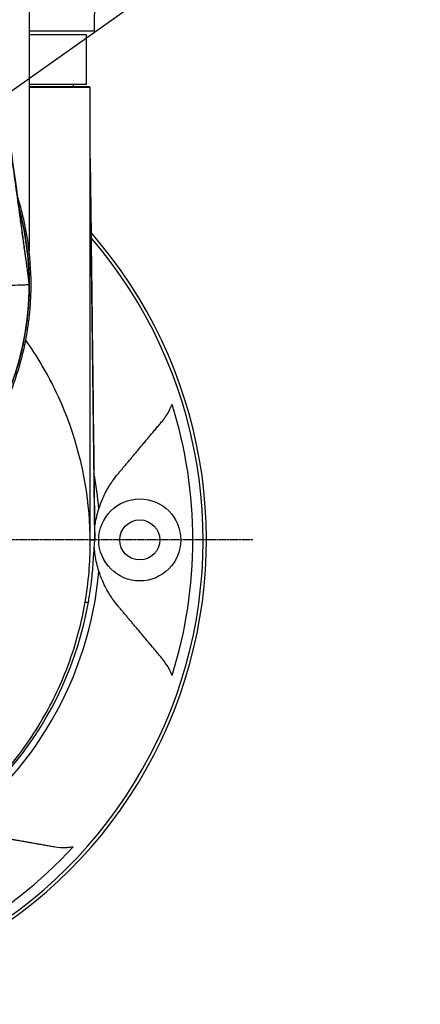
# Model space of a CAD drawing. Header units: millimetres. Extents: x 0 to 7374, y 0 to 4200.
# Tile 525 of 656: x 2110 to 2215, y 3477 to 3736. Entities that reach past the tile are written whole.
import ezdxf

# ---------------------------------------------------------------- set-up
doc = ezdxf.new("R2010")
doc.units = ezdxf.units.MM
doc.header["$LTSCALE"] = 0.2
doc.linetypes.add('CENTER2', pattern=[1.125, 0.75, -0.125, 0.125, -0.125])
doc.layers.add('02_Center Line', color=1, linetype='CENTER2')
doc.styles.add('Rainbow-4.0 Style', font='malgunsl.ttf')
doc.dimstyles.new('Rainbow-4.0 Style', dxfattribs={"dimtxt": 3.5, "dimasz": 2.5, "dimexe": 1, "dimexo": 1, "dimgap": 1, "dimtad": 1, "dimdsep": 46, "dimtxsty": 'Rainbow-4.0 Style', "dimcen": 0, "dimclrd": 251, "dimclre": 251, "dimclrt": 7, "dimazin": 3, "dimtp": 0.1, "dimtm": 0.1, "dimtfac": 0.61, "dimtmove": 0, "dimatfit": 3, "dimfxl": 1, "dimlwd": -1, "dimlwe": -1, "dimarcsym": 1})

# ---------------------------------------------------------------- blocks, each defined once
blk = doc.blocks.new('A$C9c4d0392')
for p, q in [((93.19, 87.38), (93.01, 66.5)), ((76, 81.7), (76, 8.73)), ((93.01, 66.5), (76, 66.5)), ((91, 65.5), (76, 65.5)), ((91, 52.5), (91, 65.5)), ((91, 52.5), (76, 52.5)), ((76, 52), (91.7, 52)), ((92, 51.7), (76, 51.7)), ((87.5, 52.5), (87.5, 52)), ((91.7, 52), (92, 51.7)), ((92, 33.38), (92, 51.7)), ((92, -66.23), (92, 33.38)), ((92.24, 13), (92, 32.71)), ((73.59, 18.14), (73.59, 18.14)), ((93.19, -66.78), (92.24, 13)), ((76, 0.28), (76, 0)), ((92.14, -67), (92.28, -67)), ((93.19, -67), (93.2, -67)), ((90.67, -83.35), (91.34, -83.35)), ((91.34, -83.35), (91.53, -83.35))]:
    blk.add_line(p, q)
for radius in [10.75, 5.25]:
    blk.add_circle((105, -67), radius)
for centre, radius, start, end in [((0, 0), 76, 0.2128, 15.1688), ((0, -67), 122.5, 275.9248, 41.1567), ((0, 0), 75.5, 11.07196114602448, 11.07197317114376), ((0, -67), 121.63, 275.9696, 40.6729), ((0, 0), 75.5, 4.5288, 4.5291), ((0, 0), 75.5, 3.383, 3.3839), ((0, 0), 76, 337.9257, 0.0003), ((0, 0), 75.5, 359.9877623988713, 359.9878407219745), ((0, -67), 118.93, 342.5948, 17.4052), ((0, -67), 94.62, 4.9489, 10.6356), ((0, -67), 94.62, 304.9489, 355.0511), ((0, -67), 92.98, 292.4785, 349.8719), ((0, -67), 118.93, 299.0876, 317.4052)]:
    blk.add_arc(centre, radius, start, end)
for centre, major_axis, ratio, start_param, end_param in [((92, 33.41), (0, 0.994), 0.000684, 4.364768, 4.685268), ((92.01, 33.41), (0, -0.993), 0.011947, 5.059991, 5.221934), ((92.01, 33.41), (0, -0.994), 0.011948, 5.221862, 5.486292), ((92.01, 33.41), (0, -0.994), 0.011948, 5.486292, 5.497787), ((93.2, -66.08), (0.001, -0.994), 0.011388, 5.497817, 5.775951), ((93.19, -66.08), (0.002, -0.994), 0.009557, 0.377901, 0.507224)]:
    blk.add_ellipse(centre, major_axis=major_axis, ratio=ratio, start_param=start_param, end_param=end_param)
for points, knots in [([(56.01, 141.89), (58.69, 131.34), (59.69, 120.77), (62.69, 98.27), (64.29, 86.25), (68.44, 55.46), (71, 36.83), (73.59, 18.14)], [0, 0, 0, 0, 6.388222, 6.388222, 13.734023, 13.734023, 25.271926, 25.271926, 25.271926, 25.271926]), ([(56.06, 141.63), (56.24, 140.94), (56.4, 140.26), (56.69, 139.02), (56.82, 138.47), (57.1, 137.21), (57.26, 136.49), (57.47, 135.46), (57.53, 135.14), (57.7, 134.31), (57.8, 133.8), (57.93, 133.06), (57.97, 132.84), (58.09, 132.13), (58.18, 131.63), (58.34, 130.65), (58.42, 130.15), (58.54, 129.32), (58.59, 128.99), (58.66, 128.47), (58.69, 128.28), (58.76, 127.71), (58.81, 127.33), (58.92, 126.54), (58.97, 126.13), (59.09, 125.19), (59.16, 124.67), (59.25, 123.98), (59.27, 123.82), (59.46, 122.39), (59.63, 121.11), (59.97, 118.56), (60.14, 117.28), (60.34, 115.73), (60.38, 115.45), (60.57, 114), (60.73, 112.84), (61.09, 110.09), (61.3, 108.5), (61.54, 106.67), (61.58, 106.42), (61.62, 106.08), (61.63, 105.98), (63.22, 94.05), (64.79, 82.22), (66.38, 70.38), (66.38, 70.33), (67.25, 63.87), (68.11, 57.47), (69.69, 45.78), (70.41, 40.49), (71.16, 35.01), (71.19, 34.83), (71.6, 31.8), (71.99, 28.97), (72.76, 23.31), (73.15, 20.48), (73.58, 17.39), (73.61, 17.14), (73.85, 15.39), (74.05, 13.91), (74.42, 11.24), (74.58, 10.06), (74.77, 8.72), (74.8, 8.55), (74.84, 8.27), (74.85, 8.16), (74.87, 8.04), (74.87, 8.03), (74.98, 7.29), (75.08, 6.55), (75.24, 5.43), (75.29, 5.06), (75.37, 4.46), (75.4, 4.24), (75.44, 3.91), (75.46, 3.8), (75.48, 3.64), (75.48, 3.59), (75.53, 3.25), (75.57, 2.96), (75.64, 2.42), (75.67, 2.19), (75.71, 1.83), (75.73, 1.71), (75.81, 1.06), (75.87, 0.53), (75.94, 0)], [0.0000219, 0.0000219, 0.0000219, 0.0000219, 0.0143648, 0.0143648, 0.0258684, 0.0258684, 0.0406589, 0.0406589, 0.047259, 0.047259, 0.0578453, 0.0578453, 0.0625, 0.0625, 0.0726691, 0.0726691, 0.0829358, 0.0829358, 0.089848, 0.089848, 0.09375, 0.09375, 0.1016569, 0.1016569, 0.1104, 0.1104, 0.1215712, 0.1215712, 0.125, 0.125, 0.1519265, 0.1519265, 0.1788769, 0.1788769, 0.1847965, 0.1847965, 0.2093976, 0.2093976, 0.2427531, 0.2427531, 0.2480484, 0.2480484, 0.25, 0.25, 0.5, 0.5, 0.5010438, 0.5010438, 0.6370477, 0.6370477, 0.75, 0.75, 0.7540344, 0.7540344, 0.8146001, 0.8146001, 0.875, 0.875, 0.8805283, 0.8805283, 0.9121546, 0.9121546, 0.9375, 0.9375, 0.9411874, 0.9411874, 0.943574, 0.943574, 0.9437628, 0.9437628, 0.9595799, 0.9595799, 0.9674885, 0.9674885, 0.9721494, 0.9721494, 0.9744225, 0.9744225, 0.9753971, 0.9753971, 0.9815478, 0.9815478, 0.9864827, 0.9864827, 0.9889512, 0.9889512, 1, 1, 1, 1]), ([(92, 32.72), (92.28, 9.27), (92.56, -14.18), (92.96, -47.03), (93.07, -56.46), (93.19, -65.88)], [0, 0, 0, 0, 10.000001, 10.000001, 14.02372, 14.02372, 14.02372, 14.02372]), ([(0, -76.5), (2.26, -76.5), (4.52, -76.4), (9.01, -76), (11.24, -75.7), (17.84, -74.52), (22.15, -73.36), (34.66, -68.77), (42.37, -64.3), (49.6, -58.25), (50.03, -57.87), (54.21, -54.21), (57.62, -50.56), (62.16, -44.65), (63.57, -42.63), (65.7, -39.21), (66.49, -37.87), (68.36, -34.43), (69.38, -32.31), (70.55, -29.58), (70.79, -29.02), (71.13, -28.16), (71.24, -27.88), (71.58, -27.01), (71.79, -26.43), (73.64, -21.28), (74.84, -16.57), (75.78, -10.57), (75.93, -9.36), (76.33, -5.68), (76.47, -3.2), (76.5, -0.47), (76.5, -0.23), (76.5, 3.89), (76.2, 7.76), (75.52, 12.2), (75.42, 12.81), (75.09, 14.67), (74.84, 15.9), (74.28, 18.34), (73.97, 19.54), (73.4, 21.56), (73.15, 22.39), (72.89, 23.22)], [0.000001, 0.000001, 0.000001, 0.000001, 0.678831, 0.678831, 1.351633, 1.351633, 2.690292, 2.690292, 5.345384, 5.345384, 5.517362, 5.517362, 7.012468, 7.012468, 7.752115, 7.752115, 8.219695, 8.219695, 8.926086, 8.926086, 9.10911, 9.10911, 9.201929, 9.201929, 9.388189, 9.388189, 10.843029, 10.843029, 11.209542, 11.209542, 11.955325, 11.955325, 12.028351, 12.028351, 13.192057, 13.192057, 13.378122, 13.378122, 13.757014, 13.757014, 14.128266, 14.128266, 14.389046, 14.389046, 14.389046, 14.389046]), ([(73.58, 18.22), (73.58, 18.22), (73.58, 18.22), (73.58, 18.22), (73.59, 18.19), (73.61, 18.06), (73.62, 17.94), (73.62, 17.94), (73.62, 17.94), (73.62, 17.94)], [0.0605953, 0.0605953, 0.0605953, 0.0605953, 0.0646354, 0.0646354, 0.1440346, 0.1440346, 0.3299724, 0.3299724, 0.3475752, 0.3475752, 0.3475752, 0.3475752]), ([(76, 0.28), (75.96, 0.59), (75.92, 0.89), (75.84, 1.58), (75.79, 1.97), (75.68, 2.84), (75.61, 3.32), (75.54, 3.88), (75.53, 3.95), (75.49, 4.3), (75.45, 4.57), (75.36, 5.22), (75.31, 5.6), (75.22, 6.31), (75.17, 6.64), (75.12, 7.02), (75.11, 7.07), (75.07, 7.39), (75.03, 7.65), (74.96, 8.16), (74.93, 8.4), (74.86, 8.89), (74.83, 9.14), (74.71, 9.97), (74.63, 10.56), (74.47, 11.71), (74.4, 12.27), (74.3, 12.96), (74.29, 13.09), (74.19, 13.8), (74.11, 14.38), (73.95, 15.53), (73.88, 16.1), (73.74, 17.06), (73.69, 17.45), (73.62, 17.94), (73.61, 18.04), (73.59, 18.14)], [0.0000015, 0.0000015, 0.0000015, 0.0000015, 0.0062799, 0.0062799, 0.0142877, 0.0142877, 0.0241803, 0.0241803, 0.0256928, 0.0256928, 0.03125, 0.03125, 0.0390625, 0.0390625, 0.0457983, 0.0457983, 0.046875, 0.046875, 0.0523366, 0.0523366, 0.057336, 0.057336, 0.0625, 0.0625, 0.0747385, 0.0747385, 0.0863043, 0.0863043, 0.088919, 0.088919, 0.1008534, 0.1008534, 0.1125322, 0.1125322, 0.1205194, 0.1205194, 0.1225587, 0.1225587, 0.1225587, 0.1225587]), ([(58.24, -0.6), (59.47, -0.57), (60.77, -0.53), (63.02, -0.46), (63.93, -0.43), (65.28, -0.38), (65.69, -0.37), (66.46, -0.34), (66.82, -0.33), (67.22, -0.31), (67.24, -0.31), (68.88, -0.25), (70.29, -0.2), (72.68, -0.11), (73.68, -0.08), (75.08, -0.03), (75.57, -0.01), (75.94, 0)], [0.0000099, 0.0000099, 0.0000099, 0.0000099, 0.2280917, 0.2280917, 0.375, 0.375, 0.4375, 0.4375, 0.4921875, 0.4921875, 0.4960937, 0.4960937, 0.6777164, 0.6777164, 0.8591335, 0.8591335, 1, 1, 1, 1]), ([(76, 0), (76, -0.02), (76, -0.13), (76, -0.39), (76, -0.49), (76, -0.78), (75.99, -0.98), (75.98, -1.56), (75.98, -1.95), (75.94, -3.12), (75.9, -3.9), (75.76, -6.24), (75.62, -7.8), (75.3, -10.38), (75.15, -11.41), (74.75, -13.81), (74.48, -15.17), (73.78, -18.33), (73.31, -20.12), (71.7, -25.47), (70.36, -28.96), (68.38, -33.19), (67.96, -34.03), (66.89, -36.1), (66.22, -37.33), (64.8, -39.74), (64.06, -40.92), (63.28, -42.09)], [0.000014, 0.000014, 0.000014, 0.000014, 0.0049429, 0.0049429, 0.0079722, 0.0079722, 0.0140315, 0.0140315, 0.0261519, 0.0261519, 0.0503988, 0.0503988, 0.0989046, 0.0989046, 0.1312369, 0.1312369, 0.1743442, 0.1743442, 0.2318244, 0.2318244, 0.347787, 0.347787, 0.3767682, 0.3767682, 0.4202435, 0.4202435, 0.4636391, 0.4636391, 0.4636391, 0.4636391]), ([(75.94, 0), (75.95, 0.03), (75.96, 0.07), (75.96, 0.1), (75.97, 0.13), (75.98, 0.16), (75.98, 0.19), (75.99, 0.22), (76, 0.25), (76, 0.28)], [0, 0, 0, 0, 0.3448292, 0.3448292, 0.3448292, 0.6871713, 0.6871713, 0.6871713, 0.9993107, 0.9993107, 0.9993107, 0.9993107]), ([(60.01, -137.46), (63.78, -134.22), (67.19, -130.76), (74, -122.71), (77.22, -118.05), (82.69, -108.44), (84.94, -103.5), (88.5, -93.46), (89.82, -88.36), (91.58, -78.08), (92.01, -72.9), (92.01, -57.37), (90.28, -47.01), (85.83, -34.45), (84.82, -31.96), (82.57, -27.03), (81.33, -24.6), (78.59, -19.79), (77.1, -17.43), (75.36, -14.92), (75.23, -14.74), (75.1, -14.56)], [0.1993028, 0.1993028, 0.1993028, 0.1993028, 0.25, 0.25, 0.3125, 0.3125, 0.375, 0.375, 0.4375, 0.4375, 0.5, 0.5, 0.625, 0.625, 0.65625, 0.65625, 0.6875, 0.6875, 0.71875, 0.71875, 0.721188, 0.721188, 0.721188, 0.721188]), ([(110.93, -35.8), (111.65, -34.95), (112.3, -33.98), (113.07, -32.46), (113.28, -31.96), (113.49, -31.42)], [2.464751, 2.464751, 2.464751, 2.464751, 3.257717, 3.257717, 3.580133, 3.580133, 3.580133, 3.580133]), ([(94.26, -58.84), (94.84, -57.02), (95.54, -55.49), (96.77, -53.19), (97.39, -52.2), (98.45, -50.72), (98.88, -50.17), (99.32, -49.64)], [10.780701, 10.780701, 10.780701, 10.780701, 11.566294, 11.566294, 12.281263, 12.281263, 12.742484, 12.742484, 12.742484, 12.742484]), ([(93.17, -64.02), (93.22, -63.54), (93.28, -63.08), (93.55, -61.44), (93.85, -60.15), (94.26, -58.84)], [10.206305, 10.206305, 10.206305, 10.206305, 10.548451, 10.548451, 11.509811, 11.509811, 11.509811, 11.509811]), ([(91.99, -67), (92.02, -67), (92.02, -67), (92.03, -67), (92.04, -67), (92.06, -67), (92.06, -67), (92.06, -67)], [0, 0, 0, 0, 0.060668, 0.060668, 0.926397, 0.926397, 1, 1, 1, 1]), ([(92.06, -67), (92.09, -67), (92.11, -67), (92.14, -67), (92.14, -67)], [0, 0, 0, 0, 0.9683094, 1, 1, 1, 1]), ([(92.43, -67.01), (92.41, -67.02), (92.39, -67.02), (92.37, -67.01), (92.36, -67.01), (92.34, -67.01), (92.33, -67.01), (92.31, -67), (92.3, -67), (92.29, -67), (92.28, -67), (92.28, -67)], [-1.132833, -1.132833, -1.132833, -1.132833, -0.723371, -0.723371, -0.581964, -0.581964, -0.268064, -0.268064, -0.018765, -0.018765, -0.000006, -0.000006, -0.000006, -0.000006]), ([(92.43, -67.01), (92.46, -67.01), (92.51, -67), (92.61, -66.99), (92.66, -66.99), (92.8, -66.99), (92.92, -67), (93.19, -67)], [0.001007, 0.001007, 0.001007, 0.001007, 0.817314, 0.817314, 1.608071, 1.608071, 3.768167, 3.768167, 3.768167, 3.768167]), ([(92.93, -70.7), (92.95, -70.45), (92.97, -70.29), (93.03, -69.51), (93.07, -69), (93.14, -67.95), (93.17, -67.49), (93.19, -67.01)], [0.000001, 0.000001, 0.000001, 0.000001, 0.441286, 0.441286, 0.761719, 0.761719, 1.030086, 1.030086, 1.030086, 1.030086]), ([(93.19, -65.88), (93.19, -65.89), (93.19, -65.91), (93.19, -65.92), (93.19, -66.26), (93.19, -66.6), (93.19, -66.94), (93.19, -66.94), (93.19, -66.94), (93.19, -66.94)], [0.3358619, 0.3358619, 0.3358619, 0.3358619, 0.361201, 0.361201, 0.361201, 0.9973427, 0.9973427, 0.9973427, 0.9995282, 0.9995282, 0.9995282, 0.9995282]), ([(94.26, -75.16), (94.05, -74.48), (93.87, -73.83), (93.34, -71.6), (93.18, -70.3), (93.08, -69.08), (93.07, -69.01), (93.07, -68.95)], [7.798841, 7.798841, 7.798841, 7.798841, 8.141814, 8.141814, 9.027519, 9.027519, 9.077651, 9.077651, 9.077651, 9.077651]), ([(91.53, -83.35), (91.73, -82.19), (91.91, -81.16), (92.24, -78.74), (92.3, -78.27), (92.42, -77.24), (92.48, -76.68), (92.62, -75.27), (92.69, -74.41), (92.77, -73.34), (92.79, -73.13), (92.82, -72.53), (92.85, -72.15), (92.88, -71.55), (92.89, -71.3), (92.9, -71.02), (92.9, -71.01), (92.9, -70.99), (92.9, -70.99), (92.9, -70.98), (92.9, -70.97), (92.9, -70.97), (92.9, -70.96), (92.91, -70.96), (92.91, -70.96), (92.91, -70.95), (92.91, -70.95), (92.91, -70.94), (92.91, -70.94), (92.91, -70.86), (92.92, -70.78), (92.93, -70.7)], [0.000001, 0.000001, 0.000001, 0.000001, 0.3523714, 0.3523714, 0.435635, 0.435635, 0.537117, 0.537117, 0.6887166, 0.6887166, 0.7271783, 0.7271783, 0.7945586, 0.7945586, 0.8367397, 0.8367397, 0.8388411, 0.8388411, 0.8396561, 0.8396561, 0.8402758, 0.8402758, 0.8407817, 0.8407817, 0.8411945, 0.8411945, 0.8417268, 0.8417268, 0.8422699, 0.8422699, 0.8605862, 0.8605862, 0.8605862, 0.8605862]), ([(99.32, -84.36), (98.88, -83.83), (98.45, -83.28), (97.39, -81.8), (96.77, -80.81), (95.54, -78.51), (94.84, -76.98), (94.26, -75.16)], [6.957106, 6.957106, 6.957106, 6.957106, 7.418328, 7.418328, 8.133297, 8.133297, 8.918889, 8.918889, 8.918889, 8.918889]), ([(113.49, -102.58), (113.28, -102.04), (113.07, -101.54), (112.3, -100.02), (111.65, -99.05), (110.93, -98.2)], [-12.296415, -12.296415, -12.296415, -12.296415, -11.973999, -11.973999, -11.181033, -11.181033, -11.181033, -11.181033]), ([(82.48, -147.47), (83.58, -147.67), (84.74, -147.74), (86.45, -147.65), (86.98, -147.59), (87.55, -147.49)], [2.464751, 2.464751, 2.464751, 2.464751, 3.257717, 3.257717, 3.580133, 3.580133, 3.580133, 3.580133])]:
    blk.add_open_spline(points, degree=3, knots=knots)
for points in [[(73.36, 19.86), (75.08, 13.48), (75.97, 6.89), (76, 0.28)], [(74.05, -17.1), (74.05, -17.1), (74.05, -17.1), (74.05, -17.1)], [(92.43, -67.01), (92.38, -67), (92.33, -67), (92.28, -67)]]:
    blk.add_open_spline(points, degree=3)
for points, weights in [([(99.32, -49.64), (104.74, -43.19), (110.93, -35.8)], [1, 1.00431373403, 1.00159145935]), ([(110.93, -98.2), (104.74, -90.81), (99.32, -84.36)], [1.00159145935, 1.00431373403, 1]), ([(64.69, -144.33), (72.99, -145.8), (82.48, -147.47)], [1, 1.00431373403, 1.00159145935])]:
    blk.add_rational_spline(points, weights, degree=2)
at = {"layer": '02_Center Line'}
blk.add_line((134.7, -67), (-134.7, -67), dxfattribs=at)

msp = doc.modelspace()

# ---------------------------------------------------------------- block references
msp.add_blockref('A$C9c4d0392', (2036.257, 3666.139))

# ---------------------------------------------------------------- leaders
at = {"annotation_type": 0, "has_hookline": 1, "hookline_direction": 0}
msp.add_leader([(2036.307, 3666.347), (2178.856, 3767.524), (2203.856, 3767.524)], dimstyle='Rainbow-4.0 Style', override={"dimscale": 10}, dxfattribs=at)

doc.saveas('drawing.dxf')
